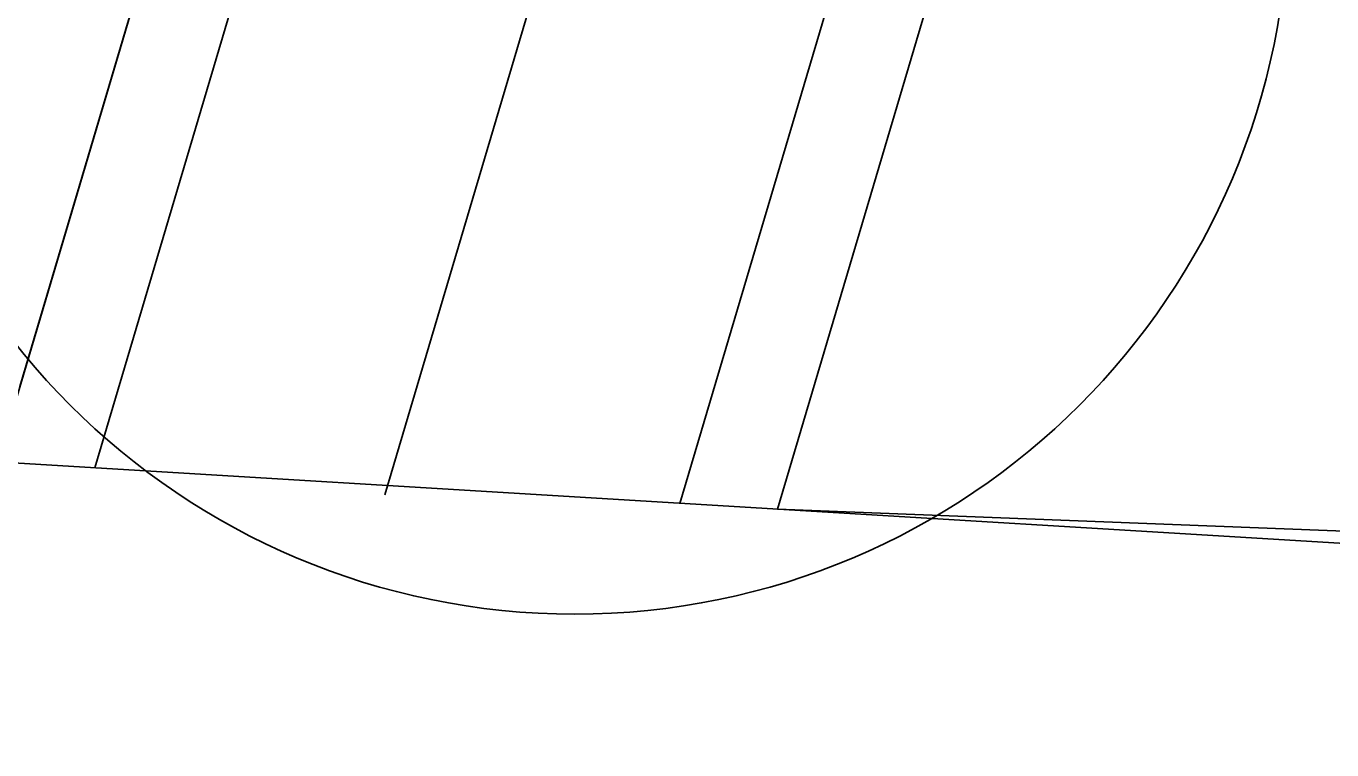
# Model space of a CAD drawing. Extents: x -510185 to -506993, y -1126306 to -1123642.
# Drawn here: x -509946.88 to -509940.01, y -1125310.37 to -1125306.56 of the extents above; entities that cross this region are included whole.
import ezdxf

# ---------------------------------------------------------------- set-up
doc = ezdxf.new("R2010")
doc.units = 0
for name, color, linetype in [('návrh', 7, 'Continuous'), ('u_cesta19', 7, 'Continuous'), ('u_osa19', 7, 'Continuous'), ('ˇ4', 7, 'Continuous')]:
    doc.layers.add(name, color=color, linetype=linetype)

msp = doc.modelspace()

# ---------------------------------------------------------------- linework, layer by layer
at = {"layer": 'návrh'}
for radius in [7.5, 3.75]:
    msp.add_circle((-509943.9921, -1125305.9038), radius, dxfattribs=at)
at = {"layer": 'u_cesta19'}
msp.add_line((-509942.9278, -1125309.1027), (-509939.784, -1125309.2236), dxfattribs=at)
for points in [[(-509943.4401, -1125309.0718), (-509941.0976, -1125301.1704), (-509939.9583, -1125297.999), (-509938.4864, -1125295.0149), (-509936.6866, -1125292.2165), (-509934.5817, -1125289.6396), (-509932.1685, -1125287.2876), (-509929.1634, -1125284.6737), (-509927.2931, -1125283.0741), (-509925.4012, -1125281.51)], [(-509942.9278, -1125309.1029), (-509940.6222, -1125301.3261), (-509939.4973, -1125298.1947), (-509938.0506, -1125295.2616), (-509936.2814, -1125292.5109), (-509934.2124, -1125289.9779), (-509931.8297, -1125287.6555), (-509928.8368, -1125285.0523), (-509926.9713, -1125283.4568), (-509925.0858, -1125281.898)], [(-509947.0268, -1125308.8562), (-509944.425, -1125300.0804), (-509943.185, -1125296.6288), (-509941.5375, -1125293.2886), (-509939.5229, -1125290.1562), (-509937.1668, -1125287.2718), (-509934.5404, -1125284.7119), (-509931.4494, -1125282.0233)], [(-509946.9086, -1125308.4577), (-509944.425, -1125300.0804), (-509943.185, -1125296.6288), (-509941.5375, -1125293.2886), (-509939.5229, -1125290.1562), (-509937.1668, -1125287.2718), (-509934.5404, -1125284.7119), (-509931.4494, -1125282.0233)], [(-509946.514, -1125308.8855), (-509943.9497, -1125300.2361), (-509942.7241, -1125296.8245), (-509941.1017, -1125293.5352), (-509939.1177, -1125290.4505), (-509936.7975, -1125287.61), (-509934.2015, -1125285.0798), (-509931.1228, -1125282.4019)]]:
    msp.add_lwpolyline(points, dxfattribs=at)
msp.add_arc((-509958.0737, -1125293.7162), 15, 273.44781, 341.45863, dxfattribs=at)
at = {"layer": 'u_osa19'}
msp.add_lwpolyline([(-509944.9911, -1125309.0262), (-509942.5236, -1125300.7033), (-509941.3412, -1125297.4118), (-509939.7941, -1125294.2751), (-509937.9021, -1125291.3335), (-509935.6896, -1125288.6248), (-509933.185, -1125286.1837), (-509930.1431, -1125283.5378), (-509928.2585, -1125281.926)], dxfattribs=at)
msp.add_lwpolyline([(-509944.9911, -1125309.0262), (-509942.5236, -1125300.7033), (-509941.3412, -1125297.4118), (-509939.7941, -1125294.2751), (-509937.9021, -1125291.3335), (-509935.6896, -1125288.6248), (-509933.185, -1125286.1837), (-509930.1431, -1125283.5378), (-509928.2585, -1125281.926)], dxfattribs=at)
at = {"layer": 'ˇ4'}
msp.add_line((-509939.84, -1125309.29), (-509953.7, -1125308.45), dxfattribs=at)

doc.saveas('drawing.dxf')
